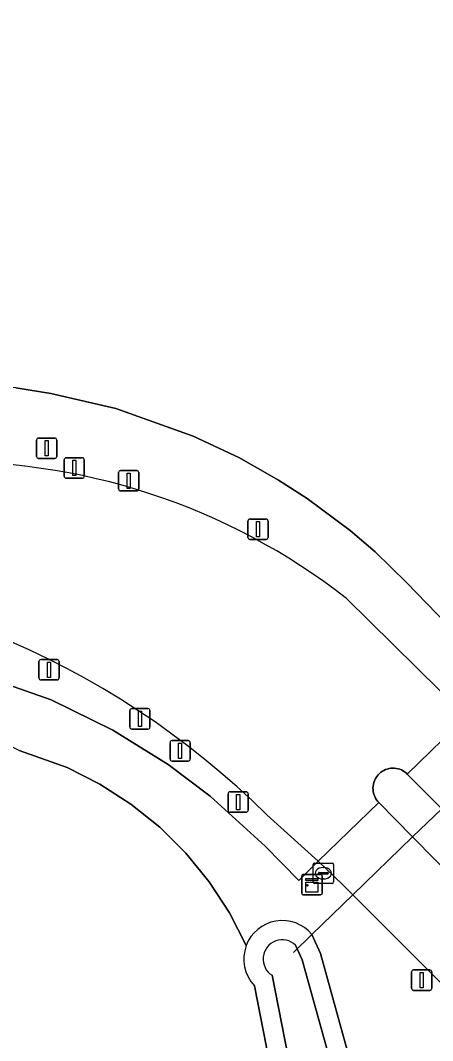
# Model space of a CAD drawing. Extents: x 156141 to 158132, y 385651 to 388333.
# Drawn here: x 156850.97 to 156871.19, y 385918.57 to 385968.56 of the extents above; entities that cross this region are included whole.
import ezdxf

# ---------------------------------------------------------------- set-up
doc = ezdxf.new("R2010")
doc.units = 0
for name, color, linetype in [('IMGEO_Afsluitpaal', 7, 'Continuous'), ('IMGEO_Berm_groen', 7, 'Continuous'), ('IMGEO_Bouwland', 7, 'Continuous'), ('IMGEO_Duiker', 7, 'Continuous'), ('IMGEO_Grasland_overig', 7, 'Continuous'), ('IMGEO_Groenvoorziening', 7, 'Continuous'), ('IMGEO_Kast', 7, 'Continuous'), ('IMGEO_Lichtmast', 7, 'Continuous'), ('IMGEO_Oever', 7, 'Continuous'), ('IMGEO_Rijbaan_lokaal_gesloten', 7, 'Continuous'), ('IMGEO_Rijbaan_lokaal_open', 7, 'Continuous'), ('IMGEO_Rioolput', 7, 'Continuous'), ('IMGEO_Verkeersbordpaal', 7, 'Continuous'), ('IMGEO_Verkeerseiland_open', 7, 'Continuous'), ('IMGEO_Waterloop', 7, 'Continuous')]:
    doc.layers.add(name, color=color, linetype=linetype)

msp = doc.modelspace()

# ---------------------------------------------------------------- linework, layer by layer
at = {"layer": 'IMGEO_Afsluitpaal'}
for p, q in [((156853.119, 385946.227), (156853.119, 385947.027)), ((156853.119, 385947.027), (156853.119, 385946.227)), ((156853.219, 385947.127), (156854.009, 385947.127)), ((156854.009, 385947.127), (156853.219, 385947.127)), ((156854.109, 385947.027), (156854.109, 385946.227)), ((156854.109, 385946.227), (156854.109, 385947.027)), ((156855.891, 385946.501), (156856.681, 385946.501)), ((156856.681, 385946.501), (156855.891, 385946.501)), ((156854.009, 385946.127), (156853.219, 385946.127)), ((156853.219, 385946.127), (156854.009, 385946.127)), ((156855.791, 385945.601), (156855.791, 385946.401)), ((156855.791, 385946.401), (156855.791, 385945.601)), ((156856.781, 385946.401), (156856.781, 385945.601)), ((156856.781, 385945.601), (156856.781, 385946.401)), ((156856.681, 385945.501), (156855.891, 385945.501)), ((156855.891, 385945.501), (156856.681, 385945.501)), ((156862.13, 385943.223), (156862.13, 385944.023)), ((156862.13, 385944.023), (156862.13, 385943.223)), ((156862.23, 385944.123), (156863.02, 385944.123)), ((156863.02, 385944.123), (156862.23, 385944.123)), ((156863.12, 385944.023), (156863.12, 385943.223)), ((156863.12, 385943.223), (156863.12, 385944.023)), ((156863.02, 385943.123), (156862.23, 385943.123)), ((156862.23, 385943.123), (156863.02, 385943.123)), ((156851.885, 385936.338), (156851.885, 385937.138)), ((156851.885, 385937.138), (156851.885, 385936.338)), ((156851.985, 385937.238), (156852.775, 385937.238)), ((156852.775, 385937.238), (156851.985, 385937.238)), ((156852.875, 385937.138), (156852.875, 385936.338)), ((156852.875, 385936.338), (156852.875, 385937.138)), ((156852.775, 385936.238), (156851.985, 385936.238)), ((156851.985, 385936.238), (156852.775, 385936.238)), ((156856.339, 385933.934), (156856.339, 385934.734)), ((156856.339, 385934.734), (156856.339, 385933.934)), ((156856.439, 385934.834), (156857.229, 385934.834)), ((156857.229, 385934.834), (156856.439, 385934.834)), ((156857.329, 385934.734), (156857.329, 385933.934)), ((156857.329, 385933.934), (156857.329, 385934.734)), ((156857.229, 385933.834), (156856.439, 385933.834)), ((156856.439, 385933.834), (156857.229, 385933.834)), ((156858.313, 385932.365), (156858.313, 385933.165)), ((156858.313, 385933.165), (156858.313, 385932.365)), ((156858.413, 385933.265), (156859.203, 385933.265)), ((156859.203, 385933.265), (156858.413, 385933.265)), ((156859.303, 385933.165), (156859.303, 385932.365)), ((156859.303, 385932.365), (156859.303, 385933.165)), ((156859.203, 385932.265), (156858.413, 385932.265)), ((156858.413, 385932.265), (156859.203, 385932.265)), ((156861.158, 385929.856), (156861.158, 385930.656)), ((156861.158, 385930.656), (156861.158, 385929.856)), ((156861.258, 385930.756), (156862.048, 385930.756)), ((156862.048, 385930.756), (156861.258, 385930.756)), ((156862.148, 385930.656), (156862.148, 385929.856)), ((156862.148, 385929.856), (156862.148, 385930.656)), ((156862.048, 385929.756), (156861.258, 385929.756)), ((156861.258, 385929.756), (156862.048, 385929.756))]:
    msp.add_line(p, q, dxfattribs=at)
for points in [[(156853.539, 385947.002), (156853.689, 385947.002), (156853.689, 385946.252), (156853.539, 385946.252), (156853.539, 385947.002)], [(156856.211, 385946.376), (156856.361, 385946.376), (156856.361, 385945.626), (156856.211, 385945.626), (156856.211, 385946.376)], [(156862.55, 385943.998), (156862.7, 385943.998), (156862.7, 385943.248), (156862.55, 385943.248), (156862.55, 385943.998)], [(156852.305, 385937.113), (156852.455, 385937.113), (156852.455, 385936.363), (156852.305, 385936.363), (156852.305, 385937.113)], [(156856.759, 385934.709), (156856.909, 385934.709), (156856.909, 385933.959), (156856.759, 385933.959), (156856.759, 385934.709)], [(156858.733, 385933.14), (156858.883, 385933.14), (156858.883, 385932.39), (156858.733, 385932.39), (156858.733, 385933.14)], [(156861.578, 385930.631), (156861.728, 385930.631), (156861.728, 385929.881), (156861.578, 385929.881), (156861.578, 385930.631)]]:
    msp.add_lwpolyline(points, dxfattribs=at)
for centre, start, end in [((156853.219, 385947.027), 90, 180), ((156853.219, 385947.027), 90, 180), ((156854.009, 385947.027), 0, 90), ((156854.009, 385947.027), 360, 90), ((156855.891, 385946.401), 90, 180), ((156855.891, 385946.401), 90, 180), ((156856.681, 385946.401), 0, 90), ((156856.681, 385946.401), 360, 90), ((156853.219, 385946.227), 180, 270), ((156853.219, 385946.227), 180, 270), ((156854.009, 385946.227), 270, 0), ((156854.009, 385946.227), 270, 0), ((156855.891, 385945.601), 180, 270), ((156855.891, 385945.601), 180, 270), ((156856.681, 385945.601), 270, 0), ((156856.681, 385945.601), 270, 0), ((156862.23, 385944.023), 90, 180), ((156862.23, 385944.023), 90, 180), ((156863.02, 385944.023), 0, 90), ((156863.02, 385944.023), 360, 90), ((156862.23, 385943.223), 180, 270), ((156862.23, 385943.223), 180, 270), ((156863.02, 385943.223), 270, 0), ((156863.02, 385943.223), 270, 0), ((156851.985, 385937.138), 90, 180), ((156851.985, 385937.138), 90, 180), ((156852.775, 385937.138), 0, 90), ((156852.775, 385937.138), 360, 90), ((156851.985, 385936.338), 180, 270), ((156851.985, 385936.338), 180, 270), ((156852.775, 385936.338), 270, 0), ((156852.775, 385936.338), 270, 0), ((156856.439, 385934.734), 90, 180), ((156856.439, 385934.734), 90, 180), ((156857.229, 385934.734), 0, 90), ((156857.229, 385934.734), 360, 90), ((156856.439, 385933.934), 180, 270), ((156856.439, 385933.934), 180, 270), ((156857.229, 385933.934), 270, 0), ((156857.229, 385933.934), 270, 0), ((156858.413, 385933.165), 90, 180), ((156858.413, 385933.165), 90, 180), ((156859.203, 385933.165), 0, 90), ((156859.203, 385933.165), 360, 90), ((156858.413, 385932.365), 180, 270), ((156858.413, 385932.365), 180, 270), ((156859.203, 385932.365), 270, 0), ((156859.203, 385932.365), 270, 0), ((156861.258, 385930.656), 90, 180), ((156861.258, 385930.656), 90, 180), ((156862.048, 385930.656), 0, 90), ((156862.048, 385930.656), 360, 90), ((156861.258, 385929.856), 180, 270), ((156861.258, 385929.856), 180, 270), ((156862.048, 385929.856), 270, 0), ((156862.048, 385929.856), 270, 0)]:
    msp.add_arc(centre, 0.1, start, end, dxfattribs=at)
at = {"layer": 'IMGEO_Berm_groen'}
msp.add_lwpolyline([(156874.788, 385918.027), (156873.964, 385919.033), (156873.553, 385919.437), (156867.279, 385925.705), (156865.275, 385923.762), (156865.686, 385922.841), (156867.113, 385917.692)], dxfattribs=at)
at = {"layer": 'IMGEO_Bouwland'}
for points in [[(156850.754, 385950.548), (156852.463, 385950.284), (156855.652, 385949.539), (156859.447, 385948.19), (156861.712, 385947.117), (156863.64, 385946.028), (156865.038, 385945.128), (156867.151, 385943.555), (156868.367, 385942.514), (156869.913, 385941.02), (156874.876, 385935.88), (156877.444, 385938.348), (156878.163, 385937.657), (156885.11, 385944.531), (156909.503, 385969.158), (156915.884, 385975.312), (156925.124, 385983.726), (156925.232, 385984.523), (156902.704, 386022.826), (156897.961, 386029.254), (156853.147, 386019.451), (156848.312, 386019.157)], [(156862.049, 385923.219), (156861.223, 385924.828), (156860.232, 385926.341), (156859.09, 385927.743), (156857.806, 385929.018), (156856.397, 385930.151), (156854.877, 385931.131), (156853.263, 385931.947), (156850.909, 385932.788), (156846.696, 385934.839), (156842.291, 385936.439), (156837.744, 385937.569), (156833.103, 385938.218), (156828.419, 385938.378), (156827.732, 385938.36), (156815.299, 385938.491), (156733.709, 385939.353), (156732.084, 385932.768), (156730.464, 385933.024), (156717.406, 385853.912)], [(156863.452, 385916.158), (156862.453, 385921.256)]]:
    msp.add_lwpolyline(points, dxfattribs=at)
msp.add_arc((156863.805, 385922.557), 1.876, 159.3525, 223.9065, dxfattribs=at)
at = {"layer": 'IMGEO_Duiker'}
msp.add_lwpolyline([(156864.371, 385922.885), (156865.275, 385923.762), (156867.279, 385925.705), (156870.21, 385928.547), (156871.635, 385929.928), (156874.513, 385932.719), (156875.714, 385933.884), (156878.887, 385936.96), (156878.995, 385937.065)], dxfattribs=at)
at = {"layer": 'IMGEO_Grasland_overig'}
msp.add_lwpolyline([(156866.966, 385940.233), (156872.684, 385934.595), (156873.79, 385935.743), (156874.258, 385935.286), (156874.876, 385935.88), (156869.913, 385941.02), (156868.367, 385942.514), (156867.151, 385943.555), (156865.038, 385945.128), (156863.64, 385946.028), (156861.712, 385947.117), (156859.447, 385948.19), (156855.652, 385949.539), (156852.463, 385950.284), (156850.754, 385950.548), (156847.012, 385950.806), (156823.489, 385951.065), (156739.662, 385952.666), (156453.016, 385994.658)], dxfattribs=at)
msp.add_arc((156847.487, 385915.263), 31.669, 52.0417, 91.7786, dxfattribs=at)
at = {"layer": 'IMGEO_Groenvoorziening'}
for points in [[(156732.567, 385943.006), (156733.709, 385939.353), (156815.299, 385938.491), (156827.732, 385938.36), (156828.419, 385938.378), (156833.103, 385938.218), (156840.062, 385937.886), (156844.519, 385937.525), (156848.467, 385936.673), (156852.48, 385935.259), (156855.514, 385933.774), (156858.223, 385932.092), (156860.287, 385930.544), (156862.975, 385928.099), (156864.628, 385926.417), (156865.574, 385927.365), (156863.077, 385929.611)], [(156865.275, 385923.762), (156867.279, 385925.705), (156866.774, 385926.21), (156865.574, 385927.365), (156864.628, 385926.417), (156862.975, 385928.099), (156860.287, 385930.544), (156858.223, 385932.092), (156855.514, 385933.774), (156852.48, 385935.259), (156848.467, 385936.673)], [(156850.909, 385932.788), (156853.263, 385931.947), (156854.877, 385931.131), (156856.397, 385930.151), (156857.806, 385929.018), (156859.09, 385927.743), (156860.232, 385926.341), (156861.223, 385924.828), (156862.049, 385923.219)]]:
    msp.add_lwpolyline(points, dxfattribs=at)
for centre, radius, start, end in [((156834.254, 385900.514), 40.956, 45.2718, 90.7686), ((156863.818, 385922.562), 1.887, 39.4884, 159.6206)]:
    msp.add_arc(centre, radius, start, end, dxfattribs=at)
at = {"layer": 'IMGEO_Kast'}
for p, q in [((156864.772, 385925.786), (156864.772, 385926.627)), ((156864.772, 385926.627), (156864.772, 385925.786)), ((156864.847, 385926.711), (156865.688, 385926.711)), ((156865.688, 385926.711), (156864.847, 385926.711)), ((156865.772, 385926.636), (156865.772, 385925.795)), ((156865.772, 385925.795), (156865.772, 385926.636)), ((156865.697, 385925.711), (156864.856, 385925.711)), ((156864.856, 385925.711), (156865.697, 385925.711))]:
    msp.add_line(p, q, dxfattribs=at)
for points in [[(156864.967, 385926.501), (156865.567, 385926.501), (156865.567, 385926.416), (156864.967, 385926.416), (156864.967, 385926.501)], [(156864.967, 385926.326), (156865.567, 385926.326), (156865.567, 385925.837), (156864.967, 385925.837), (156864.967, 385926.326)]]:
    msp.add_lwpolyline(points, dxfattribs=at)
msp.add_circle((156865.051, 385926.175), 0.0377, dxfattribs=at)
for centre, start, end in [((156864.85, 385926.633), 92.4484, 184.2845), ((156864.85, 385926.633), 92.4484, 184.2845), ((156865.694, 385926.633), 2.4484, 94.2845), ((156865.694, 385926.633), 2.4484, 94.2845), ((156864.85, 385925.789), 182.4484, 274.2845), ((156864.85, 385925.789), 182.4484, 274.2845), ((156865.694, 385925.789), 272.4484, 4.2845), ((156865.694, 385925.789), 272.4484, 4.2845)]:
    msp.add_arc(centre, 0.0779, start, end, dxfattribs=at)
at = {"layer": 'IMGEO_Lichtmast'}
for p, q in [((156851.77, 385947.194), (156851.77, 385947.994)), ((156851.77, 385947.994), (156851.77, 385947.194)), ((156851.87, 385948.094), (156852.66, 385948.094)), ((156852.66, 385948.094), (156851.87, 385948.094)), ((156852.76, 385947.994), (156852.76, 385947.194)), ((156852.76, 385947.194), (156852.76, 385947.994)), ((156852.66, 385947.094), (156851.87, 385947.094)), ((156851.87, 385947.094), (156852.66, 385947.094))]:
    msp.add_line(p, q, dxfattribs=at)
msp.add_lwpolyline([(156852.19, 385947.969), (156852.34, 385947.969), (156852.34, 385947.219), (156852.19, 385947.219), (156852.19, 385947.969)], dxfattribs=at)
for centre, start, end in [((156851.87, 385947.994), 90, 180), ((156851.87, 385947.994), 90, 180), ((156852.66, 385947.994), 0, 90), ((156852.66, 385947.994), 360, 90), ((156851.87, 385947.194), 180, 270), ((156851.87, 385947.194), 180, 270), ((156852.66, 385947.194), 270, 0), ((156852.66, 385947.194), 270, 0)]:
    msp.add_arc(centre, 0.1, start, end, dxfattribs=at)
at = {"layer": 'IMGEO_Oever'}
for points in [[(156867.113, 385917.692), (156865.686, 385922.841), (156865.275, 385923.762)], [(156864.473, 385923.239), (156864.794, 385922.52), (156866.211, 385917.407), (156866.417, 385916.635)], [(156864.41, 385916.185), (156863.316, 385921.764)], [(156862.453, 385921.256), (156863.452, 385916.158)]]:
    msp.add_lwpolyline(points, dxfattribs=at)
for centre, radius, start, end in [((156863.818, 385922.562), 1.887, 39.4884, 159.6206), ((156863.818, 385922.562), 0.942, 45.9554, 237.8229), ((156863.805, 385922.557), 1.876, 159.3525, 223.9065)]:
    msp.add_arc(centre, radius, start, end, dxfattribs=at)
at = {"layer": 'IMGEO_Rijbaan_lokaal_gesloten'}
msp.add_lwpolyline([(156879.896, 385931.506), (156879.387, 385931.39), (156878.87, 385931.319), (156878.348, 385931.294), (156877.826, 385931.316), (156877.308, 385931.385), (156876.799, 385931.5), (156876.302, 385931.66), (156875.821, 385931.863), (156875.36, 385932.109), (156874.923, 385932.395), (156874.513, 385932.719), (156874.086, 385933.151), (156872.828, 385934.428), (156869.95, 385931.628), (156871.635, 385929.928), (156874.845, 385926.689), (156878.148, 385923.344), (156886.974, 385928.983)], dxfattribs=at)
msp.add_lwpolyline([(156873.5, 385925.207), (156870.21, 385928.547), (156868.557, 385930.225), (156865.574, 385927.365), (156866.774, 385926.21), (156867.279, 385925.705), (156873.553, 385919.437), (156876.718, 385921.932)], close=True, dxfattribs=at)
at = {"layer": 'IMGEO_Rijbaan_lokaal_open'}
for points in [[(156872.684, 385934.595), (156866.966, 385940.233)], [(156863.077, 385929.611), (156865.574, 385927.365), (156868.557, 385930.225), (156868.549, 385930.233), (156868.49, 385930.298), (156868.437, 385930.369), (156868.391, 385930.444), (156868.351, 385930.523), (156868.319, 385930.605), (156868.294, 385930.69), (156868.276, 385930.777), (156868.267, 385930.865), (156868.265, 385930.953), (156868.272, 385931.041), (156868.286, 385931.129), (156868.308, 385931.214), (156868.337, 385931.297), (156868.374, 385931.378), (156868.418, 385931.455), (156868.468, 385931.527), (156868.525, 385931.595), (156868.588, 385931.657), (156868.656, 385931.714), (156868.728, 385931.764), (156868.805, 385931.808), (156868.886, 385931.844), (156868.969, 385931.873), (156869.055, 385931.895), (156869.142, 385931.909), (156869.231, 385931.915), (156869.319, 385931.913), (156869.407, 385931.903), (156869.493, 385931.885), (156869.578, 385931.86), (156869.66, 385931.827), (156869.739, 385931.788), (156869.814, 385931.741), (156869.885, 385931.687), (156869.95, 385931.628), (156872.828, 385934.428)]]:
    msp.add_lwpolyline(points, dxfattribs=at)
for centre, radius, start, end in [((156847.487, 385915.263), 31.669, 52.0417, 91.7786), ((156834.254, 385900.514), 40.956, 45.2718, 90.7686)]:
    msp.add_arc(centre, radius, start, end, dxfattribs=at)
at = {"layer": 'IMGEO_Rioolput'}
for p, q in [((156865.329, 385926.34), (156865.329, 385927.192)), ((156865.404, 385927.266), (156866.256, 385927.266)), ((156865.817, 385927.046), (156865.842, 385927.046)), ((156866.33, 385927.192), (156866.33, 385926.34)), ((156865.588, 385926.76), (156865.588, 385926.772)), ((156866.026, 385926.723), (156865.628, 385926.723)), ((156865.631, 385926.809), (156866.029, 385926.809)), ((156865.84, 385926.486), (156865.815, 385926.486)), ((156866.072, 385926.772), (156866.072, 385926.76)), ((156866.256, 385926.266), (156865.404, 385926.266))]:
    msp.add_line(p, q, dxfattribs=at)
for points in [[(156865.329, 385926.34), (156865.329, 385927.192)], [(156865.404, 385927.266), (156866.256, 385927.266)], [(156866.33, 385927.192), (156866.33, 385926.34)], [(156866.256, 385926.266), (156865.404, 385926.266)]]:
    msp.add_lwpolyline(points, dxfattribs=at)
for centre, radius, start, end in [((156865.406, 385927.19), 0.0765, 91.552, 178.448), ((156865.406, 385927.19), 0.0765, 91.552, 178.448), ((156866.254, 385927.19), 0.0765, 1.552, 88.448), ((156866.254, 385927.19), 0.0765, 1.552, 88.448), ((156865.628, 385926.769), 0.0403, 85.8775, 175.7526), ((156865.625, 385926.759), 0.0366, 178.938, 274.7102), ((156866.029, 385926.766), 0.043, 264.8664, 352.4533), ((156866.033, 385926.771), 0.0386, 1.7309, 96.639), ((156865.406, 385926.342), 0.0765, 181.552, 268.448), ((156865.406, 385926.342), 0.0765, 181.552, 268.448), ((156866.254, 385926.342), 0.0765, 271.552, 358.448), ((156866.254, 385926.342), 0.0765, 271.552, 358.448)]:
    msp.add_arc(centre, radius, start, end, dxfattribs=at)
for centre, major_axis, ratio, start_param, end_param in [((156865.816, 385926.766), (-0.387, 0.002), 0.722429, 4.712389, 7.853982), ((156865.841, 385926.766), (-0.39, 0.002), 0.717154, 1.570796, 4.712389)]:
    msp.add_ellipse(centre, major_axis=major_axis, ratio=ratio, start_param=start_param, end_param=end_param, dxfattribs=at)
at = {"layer": 'IMGEO_Verkeersbordpaal'}
for p, q in [((156870.156, 385921.127), (156870.156, 385921.927)), ((156870.156, 385921.927), (156870.156, 385921.127)), ((156870.256, 385922.027), (156871.046, 385922.027)), ((156871.046, 385922.027), (156870.256, 385922.027)), ((156871.146, 385921.927), (156871.146, 385921.127)), ((156871.146, 385921.127), (156871.146, 385921.927)), ((156871.046, 385921.027), (156870.256, 385921.027)), ((156870.256, 385921.027), (156871.046, 385921.027))]:
    msp.add_line(p, q, dxfattribs=at)
msp.add_lwpolyline([(156870.576, 385921.902), (156870.726, 385921.902), (156870.726, 385921.152), (156870.576, 385921.152), (156870.576, 385921.902)], dxfattribs=at)
for centre, start, end in [((156870.256, 385921.927), 90, 180), ((156870.256, 385921.927), 90, 180), ((156871.046, 385921.927), 0, 90), ((156871.046, 385921.927), 360, 90), ((156870.256, 385921.127), 180, 270), ((156870.256, 385921.127), 180, 270), ((156871.046, 385921.127), 270, 0), ((156871.046, 385921.127), 270, 0)]:
    msp.add_arc(centre, 0.1, start, end, dxfattribs=at)
at = {"layer": 'IMGEO_Verkeerseiland_open'}
msp.add_lwpolyline([(156871.635, 385929.928), (156869.95, 385931.628), (156869.885, 385931.687), (156869.814, 385931.741), (156869.739, 385931.788), (156869.66, 385931.827), (156869.578, 385931.86), (156869.493, 385931.885), (156869.407, 385931.903), (156869.319, 385931.913), (156869.231, 385931.915), (156869.142, 385931.909), (156869.055, 385931.895), (156868.969, 385931.873), (156868.886, 385931.844), (156868.805, 385931.808), (156868.728, 385931.764), (156868.656, 385931.714), (156868.588, 385931.657), (156868.525, 385931.595), (156868.468, 385931.527), (156868.418, 385931.455), (156868.374, 385931.378), (156868.337, 385931.297), (156868.308, 385931.214), (156868.286, 385931.129), (156868.272, 385931.041), (156868.265, 385930.953), (156868.267, 385930.865), (156868.276, 385930.777), (156868.294, 385930.69), (156868.319, 385930.605), (156868.351, 385930.523), (156868.391, 385930.444), (156868.437, 385930.369), (156868.49, 385930.298), (156868.549, 385930.233), (156868.557, 385930.225), (156870.21, 385928.547), (156873.5, 385925.207)], dxfattribs=at)
at = {"layer": 'IMGEO_Waterloop'}
for points in [[(156866.417, 385916.635), (156866.211, 385917.407), (156864.794, 385922.52), (156864.473, 385923.239)], [(156863.316, 385921.764), (156864.41, 385916.185)]]:
    msp.add_lwpolyline(points, dxfattribs=at)
msp.add_arc((156863.818, 385922.562), 0.942, 45.9554, 237.8229, dxfattribs=at)

doc.saveas('drawing.dxf')
